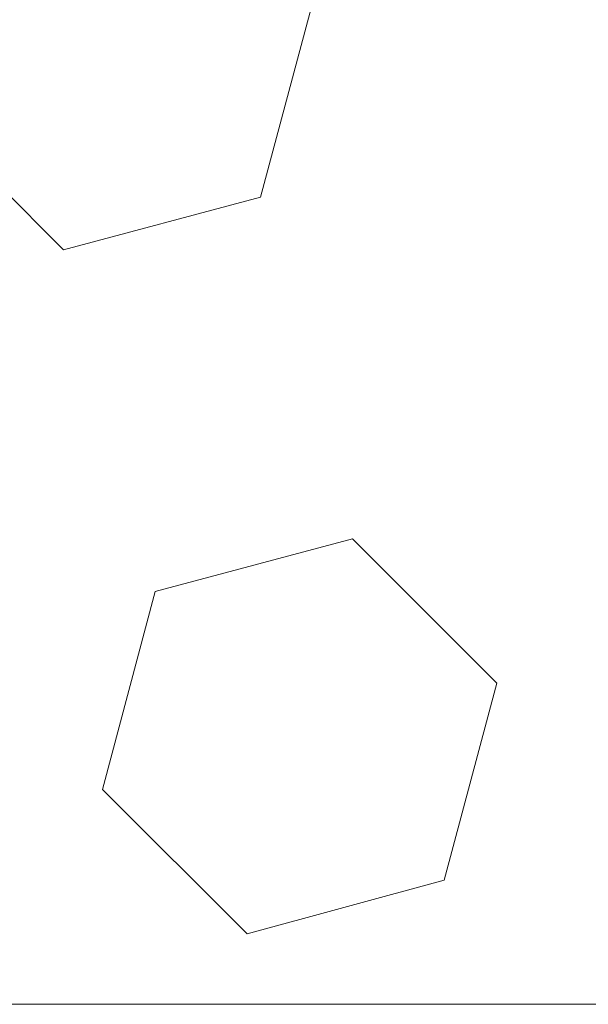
# Model space of a CAD drawing. Header units: centimetres. Extents: x -15121 to 30567, y -60641 to 0.
# Tile 436 of 656: x 1080.277 to 1080.3477, y -23150.4828 to -23150.3604. Entities that reach past the tile are written whole.
import ezdxf

# ---------------------------------------------------------------- set-up
doc = ezdxf.new("R2010")
doc.units = ezdxf.units.CM
doc.header["$LTSCALE"] = 60
doc.layers.add('AIKA rzut sufitu wymiarowanie lobby', color=7, linetype='Continuous')
doc.layers.add('MB-uszczelki_tworzywa', color=8, linetype='Continuous', lineweight=0)
doc.styles.add('wymiar', font='txt.shx', dxfattribs={"width": 0.6})
doc.dimstyles.new('Dwudziestka', dxfattribs={"dimtxt": 7, "dimasz": 0.7, "dimexe": 5, "dimexo": 0, "dimgap": 2.5, "dimtad": 1, "dimtoh": 1, "dimdec": 3, "dimrnd": 0.5, "dimdsep": 46, "dimtxsty": 'wymiar', "dimblk": 'znacznik', "dimcen": 0, "dimdle": 5, "dimse1": 1, "dimse2": 1, "dimclrd": 256, "dimclre": 256, "dimclrt": 256, "dimadec": 0, "dimazin": 0, "dimtfac": 0.4, "dimtdec": 3, "dimtix": 1, "dimtofl": 0, "dimtmove": 2, "dimatfit": 3, "dimldrblk": 'znacznik', "dimfxl": 1, "dimtolj": 1, "dimarcsym": 0})

# ---------------------------------------------------------------- blocks, each defined once
blk = doc.blocks.new('120518', base_point=(5.2817, 995.21796))
at = {"layer": 'MB-uszczelki_tworzywa'}
for p, q in [((6.59895, 995.13028), (6.35388, 995.06373)), ((6.77853, 994.9507), (6.59895, 995.13028)), ((6.35388, 995.06373), (6.28839, 994.81866)), ((6.71304, 994.70457), (6.77853, 994.9507)), ((6.28839, 994.81866), (6.46796, 994.63908)), ((6.46796, 994.63908), (6.71304, 994.70457)), ((6.82712, 994.27992), (6.58205, 994.21443)), ((7.0067, 994.10035), (6.82712, 994.27992)), ((6.58205, 994.21443), (6.51656, 993.9683))]:
    blk.add_line(p, q, dxfattribs=at)
at = {"layer": 'MB-uszczelki_tworzywa', "flags": 128}
blk.add_lwpolyline([(9.99825, 995.21795), (0.56514, 995.21795)], dxfattribs=at)
blk = doc.blocks.new('znacznik')
at = {"color": 0}
for points in [[(0, -5), (0, 5)], [(-4, 0), (4, 0)]]:
    blk.add_lwpolyline(points, dxfattribs=at)
at = {"color": 1}
blk.add_lwpolyline([(-2.12132, -2.12132), (2.12132, 2.12132)], dxfattribs=at)
blk = doc.blocks.new('*D7253')
at = {"layer": 'AIKA rzut sufitu wymiarowanie lobby', "lineweight": -2, "transparency": 16777216}
blk.add_line((970.46844, -23167.85278), (1342.58803, -23167.85278), dxfattribs=at)
at = {"layer": 'Defpoints', "color": 0, "transparency": 16777216}
for p in [(969.76844, -23147.52154), (1343.28803, -23147.52154), (1343.28803, -23167.85278)]:
    blk.add_point(p, dxfattribs=at)
at = {"layer": 'AIKA rzut sufitu wymiarowanie lobby', "lineweight": -2, "transparency": 16777216, "xscale": 0.7, "yscale": 0.7, "zscale": 0.7, "rotation": 180}
blk.add_blockref('znacznik', (969.76844, -23167.85278), dxfattribs=at)
at = {"layer": 'AIKA rzut sufitu wymiarowanie lobby', "lineweight": -2, "transparency": 16777216, "xscale": 0.7, "yscale": 0.7, "zscale": 0.7}
blk.add_blockref('znacznik', (1343.28803, -23167.85278), dxfattribs=at)
at = {"layer": 'AIKA rzut sufitu wymiarowanie lobby', "transparency": 16777216, "insert": (1156.52823, -23161.85278), "char_height": 7, "attachment_point": 5, "style": 'wymiar'}
blk.add_mtext('\\A1;373.5', dxfattribs=at)

msp = doc.modelspace()

# ---------------------------------------------------------------- block references
at = {"xscale": 0.1, "yscale": 0.1, "zscale": 0.1, "rotation": 180.0000000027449}
msp.add_blockref('120518', (1080.437, -23150.48278), dxfattribs=at)

# ---------------------------------------------------------------- dimensions: what is measured, and where the dimension line sits
at = {"layer": 'AIKA rzut sufitu wymiarowanie lobby', "color": 2}
dim = msp.add_linear_dim(base=(1343.28803, -23167.85278), p1=(969.76844, -23147.52154), p2=(1343.28803, -23147.52154), dimstyle='Dwudziestka', dxfattribs=at)
dim.commit()
dim.dimension.update_dxf_attribs({"geometry": '*D7253', "text_midpoint": (1156.52823, -23161.85278)})

doc.saveas('drawing.dxf')
